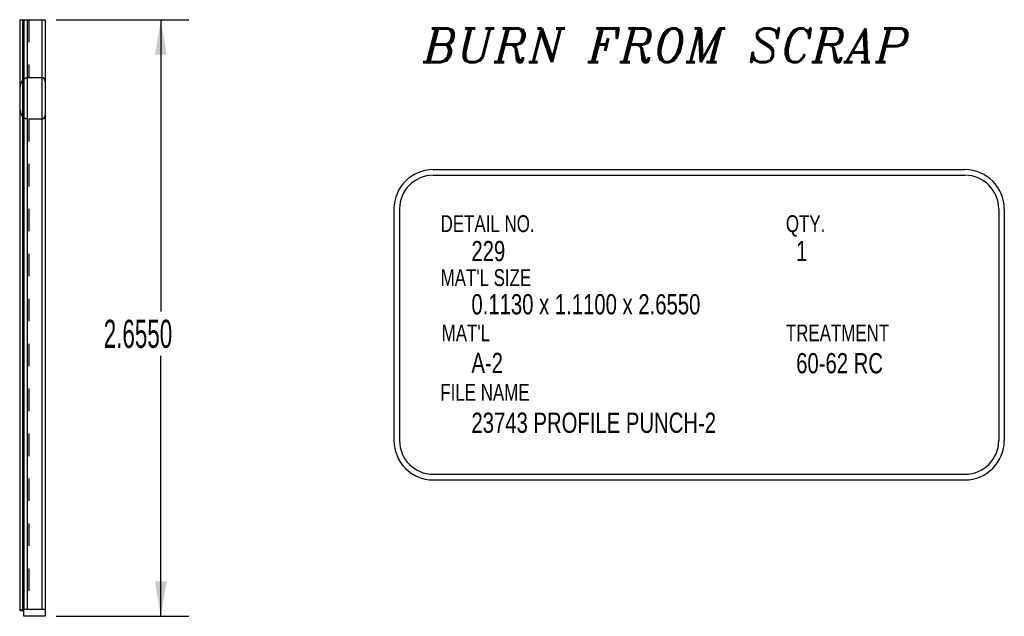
# Model space of a CAD drawing. Header units: inches. Extents: x 1802 to 2468, y -253 to -72.
# Tile 384 of 570: x 2221.92 to 2226.3, y -179.39 to -176.74. Entities that reach past the tile are written whole.
import ezdxf

# ---------------------------------------------------------------- set-up
doc = ezdxf.new("R2010")
doc.units = ezdxf.units.IN
doc.header["$LTSCALE"] = 0.5
doc.header["$MEASUREMENT"] = 0
doc.linetypes.add('HIDDEN', pattern=[0.22499999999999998, 0.15, -0.075])
for name, color, linetype in [('SID-M-D', 42, 'Continuous'), ('SID-M-H', 4, 'HIDDEN'), ('SID-M-M', 233, 'Continuous'), ('SID-M-S', 105, 'Continuous')]:
    doc.layers.add(name, color=color, linetype=linetype)
doc.styles.add('I', font='ITALIC.SHX')
doc.styles.add('SLDTEXTSTYLE0', font='TXT', dxfattribs={"width": 0.5957446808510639})

msp = doc.modelspace()

# ---------------------------------------------------------------- linework, layer by layer
at = {"layer": 'SID-M-D'}
for p, q in [((2222.082230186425, -176.7377593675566), (2222.672331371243, -176.7377593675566)), ((2222.547331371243, -176.7377593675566), (2222.547331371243, -178.0358248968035)), ((2222.547331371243, -179.3927593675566), (2222.547331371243, -178.2342624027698)), ((2222.082230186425, -179.3927593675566), (2222.672331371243, -179.3927593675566))]:
    msp.add_line(p, q, dxfattribs=at)
for points in [[(2222.547331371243, -176.7377593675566), (2222.521331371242, -176.8937593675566), (2222.573331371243, -176.8937593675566)], [(2222.547331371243, -179.3927593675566), (2222.573331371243, -179.2367593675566), (2222.521331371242, -179.2367593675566)]]:
    msp.add_solid(points, dxfattribs=at)
at = {"layer": 'SID-M-H'}
for p, q in [((2221.959356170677, -176.7377593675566), (2221.959356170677, -176.9959992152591)), ((2222.017230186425, -176.7377593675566), (2222.017230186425, -176.9959992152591)), ((2222.017230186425, -176.9959992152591), (2221.959356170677, -176.9959992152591)), ((2221.959356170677, -177.1795195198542), (2221.959356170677, -179.3627593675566)), ((2221.959356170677, -177.1795195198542), (2222.017230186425, -177.1795195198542)), ((2222.017230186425, -177.1795195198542), (2222.017230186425, -179.3627593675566))]:
    msp.add_line(p, q, dxfattribs=at)
msp.add_ellipse((2221.959356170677, -179.365550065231), major_axis=(0.03999999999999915, 0), ratio=0.06976744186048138, start_param=1.570796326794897, end_param=3.141592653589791, dxfattribs=at)
for points, knots in [([(2221.959356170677, -176.9959992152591), (2221.954407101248, -176.9959992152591), (2221.949561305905, -176.9968531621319), (2221.940925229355, -177.0000418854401), (2221.937135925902, -177.0023879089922), (2221.927892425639, -177.0109792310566), (2221.924510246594, -177.0186809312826), (2221.920582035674, -177.0352827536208), (2221.919928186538, -177.0444079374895), (2221.91931718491, -177.0630101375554), (2221.919356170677, -177.0725942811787), (2221.919356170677, -177.0823456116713)], [0, 0, 0, 0, 0.1249999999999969, 0.1249999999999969, 0.2499999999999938, 0.2499999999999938, 0.4999999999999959, 0.4999999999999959, 0.7499999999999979, 0.7499999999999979, 1, 1, 1, 1]), ([(2222.032230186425, -177.0126032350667), (2222.032230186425, -177.0106092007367), (2222.0320107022, -177.0086920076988), (2222.03100651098, -177.0050180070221), (2222.030203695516, -177.0032323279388), (2222.027835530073, -177.000064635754), (2222.026250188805, -176.9986572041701), (2222.022201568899, -176.9966058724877), (2222.01975581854, -176.9959992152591), (2222.017230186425, -176.9959992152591)], [0, 0, 0, 0, 0.25, 0.25, 0.5, 0.5, 0.75, 0.75, 1, 1, 1, 1]), ([(2221.919356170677, -177.093173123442), (2221.919356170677, -177.102838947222), (2221.919313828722, -177.1124067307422), (2221.91993156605, -177.1312133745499), (2221.920560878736, -177.1401483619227), (2221.923539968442, -177.1527362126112), (2221.924867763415, -177.156699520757), (2221.92858357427, -177.1640431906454), (2221.930990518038, -177.1674196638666), (2221.937124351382, -177.1731194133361), (2221.940881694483, -177.1754601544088), (2221.949596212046, -177.1786790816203), (2221.954405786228, -177.1795195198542), (2221.959356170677, -177.1795195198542)], [0, 0, 0, 0, 0.2500000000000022, 0.2500000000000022, 0.5000000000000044, 0.5000000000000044, 0.6250000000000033, 0.6250000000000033, 0.7500000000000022, 0.7500000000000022, 0.8750000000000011, 0.8750000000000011, 1, 1, 1, 1]), ([(2222.017230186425, -177.1795195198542), (2222.019752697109, -177.1795195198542), (2222.022178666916, -177.1789196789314), (2222.026225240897, -177.1768789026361), (2222.027816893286, -177.1754728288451), (2222.031378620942, -177.1707270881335), (2222.032230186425, -177.1669052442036), (2222.032230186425, -177.1629155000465)], [0, 0, 0, 0, 0.2500000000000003, 0.2500000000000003, 0.5000000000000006, 0.5000000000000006, 1, 1, 1, 1])]:
    msp.add_open_spline(points, degree=3, knots=knots, dxfattribs=at)
at = {"layer": 'SID-M-M'}
for p, q in [((2223.759436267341, -177.4051503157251), (2226.12542065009, -177.4051503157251)), ((2223.759436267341, -177.4301503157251), (2226.12542065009, -177.4301503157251)), ((2223.584436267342, -177.5801503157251), (2223.584436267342, -178.610671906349)), ((2223.609436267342, -177.5801503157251), (2223.609436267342, -178.610671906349)), ((2226.275420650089, -177.5801503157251), (2226.275420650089, -178.610671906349)), ((2226.30042065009, -177.5801503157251), (2226.30042065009, -178.610671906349)), ((2223.759436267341, -178.760671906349), (2226.12542065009, -178.760671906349)), ((2223.759436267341, -178.7856719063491), (2226.12542065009, -178.7856719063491))]:
    msp.add_line(p, q, dxfattribs=at)
for centre, radius, start, end in [((2223.759436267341, -177.5801503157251), 0.1750000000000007, 90, 180), ((2223.759436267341, -177.5801503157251), 0.1500000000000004, 90, 180), ((2226.12542065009, -177.5801503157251), 0.1750000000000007, 0, 90), ((2226.12542065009, -177.5801503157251), 0.1500000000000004, 0, 90), ((2223.759436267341, -178.610671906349), 0.1750000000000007, 180, 270), ((2223.759436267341, -178.610671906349), 0.1499999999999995, 180, 270), ((2226.12542065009, -178.610671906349), 0.1499999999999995, 270, 0), ((2226.12542065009, -178.610671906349), 0.1749999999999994, 270, 0)]:
    msp.add_arc(centre, radius, start, end, dxfattribs=at)
at = {"layer": 'SID-M-S'}
for p, q in [((2221.919356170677, -176.7377593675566), (2221.919356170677, -177.0823456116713)), ((2221.919356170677, -176.7377593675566), (2221.931272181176, -176.7377593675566)), ((2221.931272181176, -176.7377593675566), (2221.931272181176, -179.367537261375)), ((2221.931272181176, -176.7377593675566), (2221.937230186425, -176.7377593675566)), ((2221.937230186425, -176.7377593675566), (2221.952230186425, -176.7377593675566)), ((2221.937230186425, -176.7377593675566), (2221.937230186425, -179.3638058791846)), ((2221.952230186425, -176.7377593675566), (2221.952230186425, -179.3627593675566)), ((2221.952230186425, -176.7377593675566), (2222.017230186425, -176.7377593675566)), ((2222.017230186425, -176.7377593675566), (2222.017230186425, -179.3627593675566)), ((2222.017230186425, -176.7377593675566), (2222.032230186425, -176.7377593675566)), ((2222.032230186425, -176.7377593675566), (2222.032230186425, -179.3638058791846)), ((2221.919356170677, -177.0823456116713), (2221.919356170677, -177.093173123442)), ((2221.919356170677, -177.093173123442), (2221.919356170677, -179.365550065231)), ((2221.937230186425, -179.3927593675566), (2221.937230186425, -179.3638058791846)), ((2222.032230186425, -179.3927593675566), (2221.937230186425, -179.3927593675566)), ((2222.017230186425, -179.3627593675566), (2221.952230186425, -179.3627593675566)), ((2222.032230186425, -179.3638058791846), (2222.032230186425, -179.3927593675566))]:
    msp.add_line(p, q, dxfattribs=at)
for centre, major_axis, ratio, start_param, end_param in [((2221.959356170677, -179.365550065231), (0.03999999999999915, 0), 0.06976744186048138, 3.141592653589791, 3.934047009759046), ((2221.917230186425, -179.3685308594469), (0.01999999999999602, 0), 0.06976744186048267, 0, 0.7924543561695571), ((2221.952230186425, -179.3638058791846), (0.01500000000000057, 0), 0.06976744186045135, 1.570796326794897, 3.141592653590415), ((2222.017230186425, -179.3638058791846), (0.01499999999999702, 0), 0.06976744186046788, 0, 1.570796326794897)]:
    msp.add_ellipse(centre, major_axis=major_axis, ratio=ratio, start_param=start_param, end_param=end_param, dxfattribs=at)

# ---------------------------------------------------------------- texts
at = {"layer": 'SID-M-D', "style": 'SLDTEXTSTYLE0'}
for s, height, width, p in [('DETAIL NO.', 0.075, 0.75, (2223.792314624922, -177.682944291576)), ('QTY.', 0.075, 0.75, (2225.328555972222, -177.682944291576)), ('229', 0.09, 0.7500000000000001, (2223.929256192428, -177.8122237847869)), ('1', 0.09, 0.7500000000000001, (2225.374284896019, -177.8122237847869)), ("MAT'L SIZE", 0.075, 0.75, (2223.792314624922, -177.9230520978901)), ('0.1130 x 1.1100 x 2.6550', 0.09, 0.7500000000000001, (2223.929256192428, -178.0490286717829)), ("MAT'L", 0.075, 0.75, (2223.796945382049, -178.169221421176)), ('TREATMENT', 0.075, 0.75, (2225.328555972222, -178.169221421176)), ('A-2', 0.09, 0.7500000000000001, (2223.929256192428, -178.3102654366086)), ('60-62 RC', 0.09, 0.7500000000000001, (2225.374284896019, -178.3113396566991)), ('FILE NAME', 0.075, 0.75, (2223.791020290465, -178.4333491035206)), ('23743 PROFILE PUNCH-2', 0.09, 0.7500000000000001, (2223.929256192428, -178.5763664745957))]:
    msp.add_text(s, height=height, dxfattribs=dict(at, width=width)).set_placement(p)
at = {"layer": 'SID-M-D', "insert": (2223.715154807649, -176.7766270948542), "char_height": 0.15, "width": 2.642747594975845, "attachment_point": 1, "style": 'I'}
msp.add_mtext('{BURN FROM SCRAP}', dxfattribs=at)
at = {"layer": 'SID-M-D', "insert": (2222.293338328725, -178.0731289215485), "char_height": 0.125, "attachment_point": 1, "style": 'SLDTEXTSTYLE0'}
msp.add_mtext('2.6550', dxfattribs=at)

doc.saveas('drawing.dxf')
